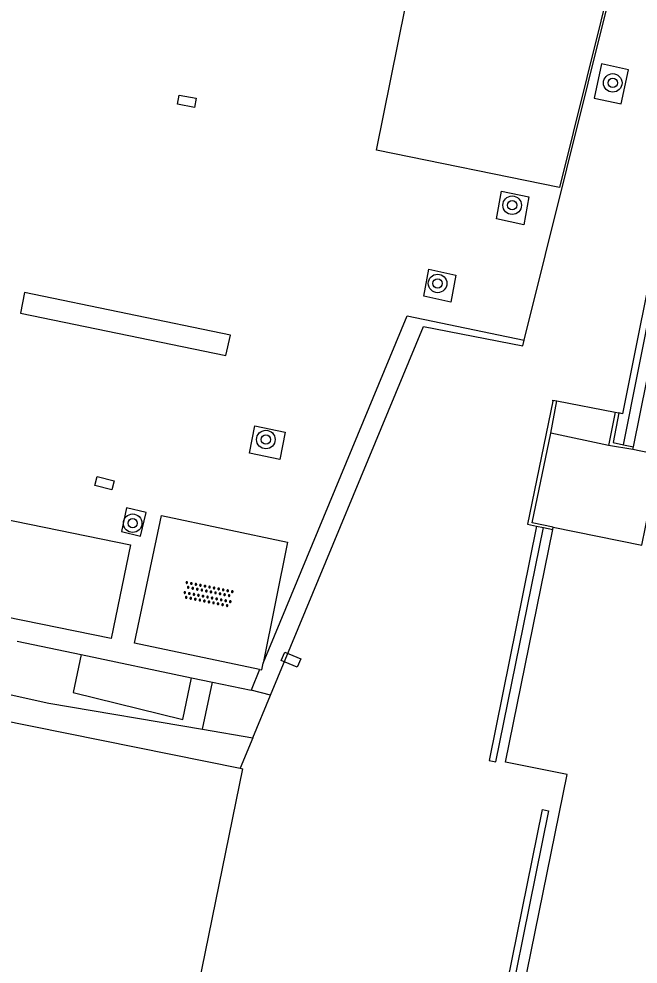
# Model space of a CAD drawing. Extents: x 124000 to 128010, y 398999 to 403000.
# Drawn here: x 127904.04 to 127930.74, y 399824.35 to 399865.12 of the extents above; entities that cross this region are included whole.
import ezdxf

# ---------------------------------------------------------------- set-up
doc = ezdxf.new("R2010")
doc.units = 0
for name, color, linetype in [('gg-afsc-hekwerk', 7, 'Continuous'), ('gg-afsc-muur', 7, 'Continuous'), ('gg-bbg-hoofdgebouw', 7, 'Continuous'), ('gg-knt-trap', 7, 'Continuous'), ('gg-knt-verharding', 7, 'Continuous'), ('gt-grn-groengrens', 7, 'Continuous'), ('gt-symb-boom', 7, 'Continuous'), ('gt-symb-kolk center center', 7, 'Continuous'), ('gt-symb-overige verharding', 7, 'Continuous')]:
    doc.layers.add(name, color=color, linetype=linetype)

# ---------------------------------------------------------------- blocks, each defined once
blk = doc.blocks.new('gt0-KOLKCC')
at = {"layer": 'gt-symb-kolk center center'}
blk.add_lwpolyline([(-0.375, 0.2), (0.375, 0.2), (0.375, -0.2), (-0.375, -0.2)], close=True, dxfattribs=at)
blk = doc.blocks.new('gt0-OVH')
at = {"layer": 'gt-symb-overige verharding'}
for points in [[(-0.972, 0.298), (-0.967, 0.308), (-0.965, 0.319), (-0.966, 0.33), (-0.971, 0.34), (-0.978, 0.348), (-0.988, 0.353), (-0.999, 0.355), (-1.01, 0.354), (-1.02, 0.349), (-1.028, 0.342), (-1.033, 0.332), (-1.035, 0.321), (-1.034, 0.31), (-1.029, 0.3), (-1.022, 0.292), (-1.012, 0.287), (-1.001, 0.285), (-0.99, 0.286), (-0.98, 0.291)], [(-0.872, 0.106), (-0.867, 0.116), (-0.865, 0.126), (-0.866, 0.137), (-0.871, 0.147), (-0.878, 0.156), (-0.888, 0.161), (-0.899, 0.163), (-0.91, 0.162), (-0.92, 0.157), (-0.928, 0.15), (-0.933, 0.14), (-0.935, 0.129), (-0.934, 0.118), (-0.929, 0.108), (-0.922, 0.1), (-0.912, 0.095), (-0.901, 0.092), (-0.89, 0.094), (-0.88, 0.098)], [(-0.772, 0.298), (-0.767, 0.308), (-0.765, 0.319), (-0.766, 0.33), (-0.771, 0.34), (-0.778, 0.348), (-0.788, 0.353), (-0.799, 0.355), (-0.81, 0.354), (-0.82, 0.349), (-0.828, 0.342), (-0.833, 0.332), (-0.835, 0.321), (-0.834, 0.31), (-0.829, 0.3), (-0.822, 0.292), (-0.812, 0.287), (-0.801, 0.285), (-0.79, 0.286), (-0.78, 0.291)], [(-0.672, 0.106), (-0.667, 0.116), (-0.665, 0.126), (-0.666, 0.137), (-0.671, 0.147), (-0.678, 0.156), (-0.688, 0.161), (-0.699, 0.163), (-0.71, 0.162), (-0.72, 0.157), (-0.728, 0.15), (-0.733, 0.14), (-0.735, 0.129), (-0.734, 0.118), (-0.729, 0.108), (-0.722, 0.1), (-0.712, 0.095), (-0.701, 0.092), (-0.69, 0.094), (-0.68, 0.098)], [(-0.572, 0.298), (-0.567, 0.308), (-0.565, 0.319), (-0.566, 0.33), (-0.571, 0.34), (-0.578, 0.348), (-0.588, 0.353), (-0.599, 0.355), (-0.61, 0.354), (-0.62, 0.349), (-0.628, 0.342), (-0.633, 0.332), (-0.635, 0.321), (-0.634, 0.31), (-0.629, 0.3), (-0.622, 0.292), (-0.612, 0.287), (-0.601, 0.285), (-0.59, 0.286), (-0.58, 0.291)], [(-0.472, 0.106), (-0.467, 0.116), (-0.465, 0.126), (-0.466, 0.137), (-0.471, 0.147), (-0.478, 0.156), (-0.488, 0.161), (-0.499, 0.163), (-0.51, 0.162), (-0.52, 0.157), (-0.528, 0.15), (-0.533, 0.14), (-0.535, 0.129), (-0.534, 0.118), (-0.529, 0.108), (-0.522, 0.1), (-0.512, 0.095), (-0.501, 0.092), (-0.49, 0.094), (-0.48, 0.098)], [(-0.372, 0.298), (-0.367, 0.308), (-0.365, 0.319), (-0.366, 0.33), (-0.371, 0.34), (-0.378, 0.348), (-0.388, 0.353), (-0.399, 0.355), (-0.41, 0.354), (-0.42, 0.349), (-0.428, 0.342), (-0.433, 0.332), (-0.435, 0.321), (-0.434, 0.31), (-0.429, 0.3), (-0.422, 0.292), (-0.412, 0.287), (-0.401, 0.285), (-0.39, 0.286), (-0.38, 0.291)], [(-0.272, 0.106), (-0.267, 0.116), (-0.265, 0.126), (-0.266, 0.137), (-0.271, 0.147), (-0.278, 0.156), (-0.288, 0.161), (-0.299, 0.163), (-0.31, 0.162), (-0.32, 0.157), (-0.328, 0.15), (-0.333, 0.14), (-0.335, 0.129), (-0.334, 0.118), (-0.329, 0.108), (-0.322, 0.1), (-0.312, 0.095), (-0.301, 0.092), (-0.29, 0.094), (-0.28, 0.098)], [(-0.172, 0.298), (-0.167, 0.308), (-0.165, 0.319), (-0.166, 0.33), (-0.171, 0.34), (-0.178, 0.348), (-0.188, 0.353), (-0.199, 0.355), (-0.21, 0.354), (-0.22, 0.349), (-0.228, 0.342), (-0.233, 0.332), (-0.235, 0.321), (-0.234, 0.31), (-0.229, 0.3), (-0.222, 0.292), (-0.212, 0.287), (-0.201, 0.285), (-0.19, 0.286), (-0.18, 0.291)], [(-0.072, 0.106), (-0.067, 0.116), (-0.065, 0.126), (-0.066, 0.137), (-0.071, 0.147), (-0.078, 0.156), (-0.088, 0.161), (-0.099, 0.163), (-0.11, 0.162), (-0.12, 0.157), (-0.128, 0.15), (-0.133, 0.14), (-0.135, 0.129), (-0.134, 0.118), (-0.129, 0.108), (-0.122, 0.1), (-0.112, 0.095), (-0.101, 0.092), (-0.09, 0.094), (-0.08, 0.098)], [(0.028, 0.298), (0.033, 0.308), (0.035, 0.319), (0.034, 0.33), (0.029, 0.34), (0.022, 0.348), (0.012, 0.353), (0.001, 0.355), (-0.01, 0.354), (-0.02, 0.349), (-0.028, 0.342), (-0.033, 0.332), (-0.035, 0.321), (-0.034, 0.31), (-0.029, 0.3), (-0.022, 0.292), (-0.012, 0.287), (-0.001, 0.285), (0.01, 0.286), (0.02, 0.291)], [(0.128, 0.106), (0.133, 0.116), (0.135, 0.126), (0.134, 0.137), (0.129, 0.147), (0.122, 0.156), (0.112, 0.161), (0.101, 0.163), (0.09, 0.162), (0.08, 0.157), (0.072, 0.15), (0.067, 0.14), (0.065, 0.129), (0.066, 0.118), (0.071, 0.108), (0.078, 0.1), (0.088, 0.095), (0.099, 0.092), (0.11, 0.094), (0.12, 0.098)], [(0.228, 0.298), (0.233, 0.308), (0.235, 0.319), (0.234, 0.33), (0.229, 0.34), (0.222, 0.348), (0.212, 0.353), (0.201, 0.355), (0.19, 0.354), (0.18, 0.349), (0.172, 0.342), (0.167, 0.332), (0.165, 0.321), (0.166, 0.31), (0.171, 0.3), (0.178, 0.292), (0.188, 0.287), (0.199, 0.285), (0.21, 0.286), (0.22, 0.291)], [(0.328, 0.106), (0.333, 0.116), (0.335, 0.126), (0.334, 0.137), (0.329, 0.147), (0.322, 0.156), (0.312, 0.161), (0.301, 0.163), (0.29, 0.162), (0.28, 0.157), (0.272, 0.15), (0.267, 0.14), (0.265, 0.129), (0.266, 0.118), (0.271, 0.108), (0.278, 0.1), (0.288, 0.095), (0.299, 0.092), (0.31, 0.094), (0.32, 0.098)], [(0.428, 0.298), (0.433, 0.308), (0.435, 0.319), (0.434, 0.33), (0.429, 0.34), (0.422, 0.348), (0.412, 0.353), (0.401, 0.355), (0.39, 0.354), (0.38, 0.349), (0.372, 0.342), (0.367, 0.332), (0.365, 0.321), (0.366, 0.31), (0.371, 0.3), (0.378, 0.292), (0.388, 0.287), (0.399, 0.285), (0.41, 0.286), (0.42, 0.291)], [(0.528, 0.106), (0.533, 0.116), (0.535, 0.126), (0.534, 0.137), (0.529, 0.147), (0.522, 0.156), (0.512, 0.161), (0.501, 0.163), (0.49, 0.162), (0.48, 0.157), (0.472, 0.15), (0.467, 0.14), (0.465, 0.129), (0.466, 0.118), (0.471, 0.108), (0.478, 0.1), (0.488, 0.095), (0.499, 0.092), (0.51, 0.094), (0.52, 0.098)], [(0.628, 0.298), (0.633, 0.308), (0.635, 0.319), (0.634, 0.33), (0.629, 0.34), (0.622, 0.348), (0.612, 0.353), (0.601, 0.355), (0.59, 0.354), (0.58, 0.349), (0.572, 0.342), (0.567, 0.332), (0.565, 0.321), (0.566, 0.31), (0.571, 0.3), (0.578, 0.292), (0.588, 0.287), (0.599, 0.285), (0.61, 0.286), (0.62, 0.291)], [(0.728, 0.106), (0.733, 0.116), (0.735, 0.126), (0.734, 0.137), (0.729, 0.147), (0.722, 0.156), (0.712, 0.161), (0.701, 0.163), (0.69, 0.162), (0.68, 0.157), (0.672, 0.15), (0.667, 0.14), (0.665, 0.129), (0.666, 0.118), (0.671, 0.108), (0.678, 0.1), (0.688, 0.095), (0.699, 0.092), (0.71, 0.094), (0.72, 0.098)], [(0.828, 0.298), (0.833, 0.308), (0.835, 0.319), (0.834, 0.33), (0.829, 0.34), (0.822, 0.348), (0.812, 0.353), (0.801, 0.355), (0.79, 0.354), (0.78, 0.349), (0.772, 0.342), (0.767, 0.332), (0.765, 0.321), (0.766, 0.31), (0.771, 0.3), (0.778, 0.292), (0.788, 0.287), (0.799, 0.285), (0.81, 0.286), (0.82, 0.291)], [(0.928, 0.106), (0.933, 0.116), (0.935, 0.126), (0.934, 0.137), (0.929, 0.147), (0.922, 0.156), (0.912, 0.161), (0.901, 0.163), (0.89, 0.162), (0.88, 0.157), (0.872, 0.15), (0.867, 0.14), (0.865, 0.129), (0.866, 0.118), (0.871, 0.108), (0.878, 0.1), (0.888, 0.095), (0.899, 0.092), (0.91, 0.094), (0.92, 0.098)], [(1.028, 0.298), (1.033, 0.308), (1.035, 0.319), (1.034, 0.33), (1.029, 0.34), (1.022, 0.348), (1.012, 0.353), (1.001, 0.355), (0.99, 0.354), (0.98, 0.349), (0.972, 0.342), (0.967, 0.332), (0.965, 0.321), (0.966, 0.31), (0.971, 0.3), (0.978, 0.292), (0.988, 0.287), (0.999, 0.285), (1.01, 0.286), (1.02, 0.291)], [(-0.972, -0.142), (-0.967, -0.132), (-0.965, -0.121), (-0.966, -0.11), (-0.971, -0.1), (-0.978, -0.092), (-0.988, -0.087), (-0.999, -0.085), (-1.01, -0.086), (-1.02, -0.091), (-1.028, -0.098), (-1.033, -0.108), (-1.035, -0.119), (-1.034, -0.13), (-1.029, -0.14), (-1.022, -0.148), (-1.012, -0.153), (-1.001, -0.155), (-0.99, -0.154), (-0.98, -0.149)], [(-0.872, -0.334), (-0.867, -0.324), (-0.865, -0.314), (-0.866, -0.303), (-0.871, -0.293), (-0.878, -0.284), (-0.888, -0.279), (-0.899, -0.277), (-0.91, -0.278), (-0.92, -0.283), (-0.928, -0.29), (-0.933, -0.3), (-0.935, -0.311), (-0.934, -0.322), (-0.929, -0.332), (-0.922, -0.34), (-0.912, -0.345), (-0.901, -0.348), (-0.89, -0.346), (-0.88, -0.342)], [(-0.772, -0.142), (-0.767, -0.132), (-0.765, -0.121), (-0.766, -0.11), (-0.771, -0.1), (-0.778, -0.092), (-0.788, -0.087), (-0.799, -0.085), (-0.81, -0.086), (-0.82, -0.091), (-0.828, -0.098), (-0.833, -0.108), (-0.835, -0.119), (-0.834, -0.13), (-0.829, -0.14), (-0.822, -0.148), (-0.812, -0.153), (-0.801, -0.155), (-0.79, -0.154), (-0.78, -0.149)], [(-0.672, -0.334), (-0.667, -0.324), (-0.665, -0.314), (-0.666, -0.303), (-0.671, -0.293), (-0.678, -0.284), (-0.688, -0.279), (-0.699, -0.277), (-0.71, -0.278), (-0.72, -0.283), (-0.728, -0.29), (-0.733, -0.3), (-0.735, -0.311), (-0.734, -0.322), (-0.729, -0.332), (-0.722, -0.34), (-0.712, -0.345), (-0.701, -0.348), (-0.69, -0.346), (-0.68, -0.342)], [(-0.572, -0.142), (-0.567, -0.132), (-0.565, -0.121), (-0.566, -0.11), (-0.571, -0.1), (-0.578, -0.092), (-0.588, -0.087), (-0.599, -0.085), (-0.61, -0.086), (-0.62, -0.091), (-0.628, -0.098), (-0.633, -0.108), (-0.635, -0.119), (-0.634, -0.13), (-0.629, -0.14), (-0.622, -0.148), (-0.612, -0.153), (-0.601, -0.155), (-0.59, -0.154), (-0.58, -0.149)], [(-0.472, -0.334), (-0.467, -0.324), (-0.465, -0.314), (-0.466, -0.303), (-0.471, -0.293), (-0.478, -0.284), (-0.488, -0.279), (-0.499, -0.277), (-0.51, -0.278), (-0.52, -0.283), (-0.528, -0.29), (-0.533, -0.3), (-0.535, -0.311), (-0.534, -0.322), (-0.529, -0.332), (-0.522, -0.34), (-0.512, -0.345), (-0.501, -0.348), (-0.49, -0.346), (-0.48, -0.342)], [(-0.372, -0.142), (-0.367, -0.132), (-0.365, -0.121), (-0.366, -0.11), (-0.371, -0.1), (-0.378, -0.092), (-0.388, -0.087), (-0.399, -0.085), (-0.41, -0.086), (-0.42, -0.091), (-0.428, -0.098), (-0.433, -0.108), (-0.435, -0.119), (-0.434, -0.13), (-0.429, -0.14), (-0.422, -0.148), (-0.412, -0.153), (-0.401, -0.155), (-0.39, -0.154), (-0.38, -0.149)], [(-0.272, -0.334), (-0.267, -0.324), (-0.265, -0.314), (-0.266, -0.303), (-0.271, -0.293), (-0.278, -0.284), (-0.288, -0.279), (-0.299, -0.277), (-0.31, -0.278), (-0.32, -0.283), (-0.328, -0.29), (-0.333, -0.3), (-0.335, -0.311), (-0.334, -0.322), (-0.329, -0.332), (-0.322, -0.34), (-0.312, -0.345), (-0.301, -0.348), (-0.29, -0.346), (-0.28, -0.342)], [(-0.172, -0.142), (-0.167, -0.132), (-0.165, -0.121), (-0.166, -0.11), (-0.171, -0.1), (-0.178, -0.092), (-0.188, -0.087), (-0.199, -0.085), (-0.21, -0.086), (-0.22, -0.091), (-0.228, -0.098), (-0.233, -0.108), (-0.235, -0.119), (-0.234, -0.13), (-0.229, -0.14), (-0.222, -0.148), (-0.212, -0.153), (-0.201, -0.155), (-0.19, -0.154), (-0.18, -0.149)], [(-0.072, -0.334), (-0.067, -0.324), (-0.065, -0.314), (-0.066, -0.303), (-0.071, -0.293), (-0.078, -0.284), (-0.088, -0.279), (-0.099, -0.277), (-0.11, -0.278), (-0.12, -0.283), (-0.128, -0.29), (-0.133, -0.3), (-0.135, -0.311), (-0.134, -0.322), (-0.129, -0.332), (-0.122, -0.34), (-0.112, -0.345), (-0.101, -0.348), (-0.09, -0.346), (-0.08, -0.342)], [(0.028, -0.142), (0.033, -0.132), (0.035, -0.121), (0.034, -0.11), (0.029, -0.1), (0.022, -0.092), (0.012, -0.087), (0.001, -0.085), (-0.01, -0.086), (-0.02, -0.091), (-0.028, -0.098), (-0.033, -0.108), (-0.035, -0.119), (-0.034, -0.13), (-0.029, -0.14), (-0.022, -0.148), (-0.012, -0.153), (-0.001, -0.155), (0.01, -0.154), (0.02, -0.149)], [(0.128, -0.334), (0.133, -0.324), (0.135, -0.314), (0.134, -0.303), (0.129, -0.293), (0.122, -0.284), (0.112, -0.279), (0.101, -0.277), (0.09, -0.278), (0.08, -0.283), (0.072, -0.29), (0.067, -0.3), (0.065, -0.311), (0.066, -0.322), (0.071, -0.332), (0.078, -0.34), (0.088, -0.345), (0.099, -0.348), (0.11, -0.346), (0.12, -0.342)], [(0.228, -0.142), (0.233, -0.132), (0.235, -0.121), (0.234, -0.11), (0.229, -0.1), (0.222, -0.092), (0.212, -0.087), (0.201, -0.085), (0.19, -0.086), (0.18, -0.091), (0.172, -0.098), (0.167, -0.108), (0.165, -0.119), (0.166, -0.13), (0.171, -0.14), (0.178, -0.148), (0.188, -0.153), (0.199, -0.155), (0.21, -0.154), (0.22, -0.149)], [(0.328, -0.334), (0.333, -0.324), (0.335, -0.314), (0.334, -0.303), (0.329, -0.293), (0.322, -0.284), (0.312, -0.279), (0.301, -0.277), (0.29, -0.278), (0.28, -0.283), (0.272, -0.29), (0.267, -0.3), (0.265, -0.311), (0.266, -0.322), (0.271, -0.332), (0.278, -0.34), (0.288, -0.345), (0.299, -0.348), (0.31, -0.346), (0.32, -0.342)], [(0.428, -0.142), (0.433, -0.132), (0.435, -0.121), (0.434, -0.11), (0.429, -0.1), (0.422, -0.092), (0.412, -0.087), (0.401, -0.085), (0.39, -0.086), (0.38, -0.091), (0.372, -0.098), (0.367, -0.108), (0.365, -0.119), (0.366, -0.13), (0.371, -0.14), (0.378, -0.148), (0.388, -0.153), (0.399, -0.155), (0.41, -0.154), (0.42, -0.149)], [(0.528, -0.334), (0.533, -0.324), (0.535, -0.314), (0.534, -0.303), (0.529, -0.293), (0.522, -0.284), (0.512, -0.279), (0.501, -0.277), (0.49, -0.278), (0.48, -0.283), (0.472, -0.29), (0.467, -0.3), (0.465, -0.311), (0.466, -0.322), (0.471, -0.332), (0.478, -0.34), (0.488, -0.345), (0.499, -0.348), (0.51, -0.346), (0.52, -0.342)], [(0.628, -0.142), (0.633, -0.132), (0.635, -0.121), (0.634, -0.11), (0.629, -0.1), (0.622, -0.092), (0.612, -0.087), (0.601, -0.085), (0.59, -0.086), (0.58, -0.091), (0.572, -0.098), (0.567, -0.108), (0.565, -0.119), (0.566, -0.13), (0.571, -0.14), (0.578, -0.148), (0.588, -0.153), (0.599, -0.155), (0.61, -0.154), (0.62, -0.149)], [(0.728, -0.334), (0.733, -0.324), (0.735, -0.314), (0.734, -0.303), (0.729, -0.293), (0.722, -0.284), (0.712, -0.279), (0.701, -0.277), (0.69, -0.278), (0.68, -0.283), (0.672, -0.29), (0.667, -0.3), (0.665, -0.311), (0.666, -0.322), (0.671, -0.332), (0.678, -0.34), (0.688, -0.345), (0.699, -0.348), (0.71, -0.346), (0.72, -0.342)], [(0.828, -0.142), (0.833, -0.132), (0.835, -0.121), (0.834, -0.11), (0.829, -0.1), (0.822, -0.092), (0.812, -0.087), (0.801, -0.085), (0.79, -0.086), (0.78, -0.091), (0.772, -0.098), (0.767, -0.108), (0.765, -0.119), (0.766, -0.13), (0.771, -0.14), (0.778, -0.148), (0.788, -0.153), (0.799, -0.155), (0.81, -0.154), (0.82, -0.149)], [(0.928, -0.334), (0.933, -0.324), (0.935, -0.314), (0.934, -0.303), (0.929, -0.293), (0.922, -0.284), (0.912, -0.279), (0.901, -0.277), (0.89, -0.278), (0.88, -0.283), (0.872, -0.29), (0.867, -0.3), (0.865, -0.311), (0.866, -0.322), (0.871, -0.332), (0.878, -0.34), (0.888, -0.345), (0.899, -0.348), (0.91, -0.346), (0.92, -0.342)], [(1.028, -0.142), (1.033, -0.132), (1.035, -0.121), (1.034, -0.11), (1.029, -0.1), (1.022, -0.092), (1.012, -0.087), (1.001, -0.085), (0.99, -0.086), (0.98, -0.091), (0.972, -0.098), (0.967, -0.108), (0.965, -0.119), (0.966, -0.13), (0.971, -0.14), (0.978, -0.148), (0.988, -0.153), (0.999, -0.155), (1.01, -0.154), (1.02, -0.149)]]:
    blk.add_lwpolyline(points, close=True, dxfattribs=at)
blk = doc.blocks.new('gt0-BOOM')
at = {"layer": 'gt-symb-boom'}
for radius in [0.4, 0.2]:
    blk.add_circle((0, 0), radius, dxfattribs=at)

msp = doc.modelspace()

# ---------------------------------------------------------------- linework, layer by layer
at = {"layer": 'gg-afsc-hekwerk'}
for p, q in [((127925.824, 399851.256), (127930.452, 399869.869)), ((127914.128, 399834.115), (127914.891, 399835.956)), ((127914.128, 399834.115), (127913.58, 399832.795))]:
    msp.add_line(p, q, dxfattribs=at)
for points in [[(127914.891, 399835.956), (127921.488, 399851.856), (127925.764, 399851.014), (127925.824, 399851.256)], [(127927.056, 399848.629), (127925.968, 399843.323), (127926.359, 399843.244)]]:
    msp.add_lwpolyline(points, dxfattribs=at)
at = {"layer": 'gg-afsc-muur'}
for p, q in [((127929.756, 399848.151), (127929.904, 399848.122)), ((127930.51, 399846.544), (127929.462, 399846.717)), ((127930.106, 399846.754), (127930.535, 399846.667)), ((127926.359, 399843.244), (127926.653, 399843.184)), ((127926.653, 399843.184), (127927.063, 399843.101))]:
    msp.add_line(p, q, dxfattribs=at)
for points in [[(127927.056, 399848.629), (127927.065, 399848.675), (127927.228, 399848.642)], [(127929.904, 399848.122), (127929.656, 399846.845), (127930.106, 399846.754)], [(127927.082, 399843.193), (127926.166, 399843.38), (127926.974, 399847.256)]]:
    msp.add_lwpolyline(points, dxfattribs=at)
at = {"layer": 'gg-bbg-hoofdgebouw'}
for p, q in [((127930.51, 399846.544), (127930.535, 399846.667)), ((127927.063, 399843.101), (127927.082, 399843.193)), ((127893.584, 399836.85), (127913.58, 399832.795))]:
    msp.add_line(p, q, dxfattribs=at)
for points in [[(127930.535, 399846.667), (127932.577, 399856.765), (127955.058, 399852.231), (127952.99, 399842.176)], [(127927.082, 399843.193), (127930.893, 399842.417), (127931.686, 399846.306), (127930.51, 399846.544)], [(127932.03, 399802.063), (127931.79, 399802.12), (127931.9, 399802.611), (127922.003, 399804.6), (127927.673, 399832.521), (127925.027, 399833.058), (127927.063, 399843.101)], [(127913.58, 399832.795), (127913.675, 399832.776), (127910.029, 399814.874)]]:
    msp.add_lwpolyline(points, dxfattribs=at)
at = {"layer": 'gg-knt-trap'}
for p, q in [((127926.974, 399847.256), (127927.228, 399848.642)), ((127927.228, 399848.642), (127929.756, 399848.151)), ((127929.756, 399848.151), (127929.462, 399846.717)), ((127929.462, 399846.717), (127926.974, 399847.256))]:
    msp.add_line(p, q, dxfattribs=at)
at = {"layer": 'gg-knt-verharding'}
for p, q in [((127903.973, 399838.285), (127906.729, 399837.705)), ((127906.729, 399837.705), (127911.485, 399836.702)), ((127914.413, 399837.064), (127914.06, 399836.16)), ((127911.485, 399836.702), (127912.39, 399836.512)), ((127912.39, 399836.512), (127914.06, 399836.16))]:
    msp.add_line(p, q, dxfattribs=at)
for points in [[(127927.352, 399857.855), (127919.457, 399859.462), (127921.94, 399871.801), (127930.317, 399869.779), (127927.352, 399857.855)], [(127928.837, 399861.703), (127930.008, 399861.462), (127930.331, 399862.926), (127929.159, 399863.184), (127928.837, 399861.703)], [(127924.627, 399856.499), (127924.853, 399857.696), (127926.032, 399857.442), (127925.805, 399856.245), (127924.627, 399856.499)], [(127930.106, 399846.754), (127932.02, 399856.347), (127931.739, 399856.415), (127930.061, 399848.084), (127929.904, 399848.122)], [(127921.496, 399853.156), (127921.717, 399854.329), (127922.886, 399854.072), (127922.665, 399852.899), (127921.496, 399853.156)], [(127904.286, 399853.32), (127904.111, 399852.433), (127912.959, 399850.597), (127913.158, 399851.482), (127904.286, 399853.32)], [(127914.567, 399837.324), (127920.785, 399852.319), (127925.824, 399851.256)], [(127913.981, 399846.391), (127914.214, 399847.569), (127915.518, 399847.298), (127915.285, 399846.119), (127913.981, 399846.391)], [(127898.053, 399840.428), (127898.871, 399844.474), (127908.849, 399842.436), (127908.015, 399838.399), (127898.053, 399840.428)], [(127909.288, 399842.811), (127909.523, 399843.834), (127908.684, 399844.029), (127908.469, 399843.008), (127909.288, 399842.811)], [(127914.413, 399837.064), (127909.022, 399838.187), (127910.19, 399843.705), (127915.625, 399842.555), (127914.567, 399837.324)], [(127926.359, 399843.244), (127924.31, 399833.137), (127924.604, 399833.077), (127926.653, 399843.184)], [(127914.413, 399837.064), (127914.51, 399837.044), (127914.567, 399837.324)], [(127921.899, 399806.349), (127921.623, 399806.398), (127926.612, 399831.013), (127926.882, 399830.96), (127921.899, 399806.349)]]:
    msp.add_lwpolyline(points, dxfattribs=at)
at = {"layer": 'gt-grn-groengrens'}
for p, q in [((127911.962, 399834.482), (127912.39, 399836.512)), ((127914.891, 399835.956), (127914.06, 399836.16)), ((127911.962, 399834.482), (127914.128, 399834.115))]:
    msp.add_line(p, q, dxfattribs=at)
for points in [[(127888.951, 399838.877), (127895.922, 399837.697), (127905.338, 399835.603), (127911.962, 399834.482)], [(127906.729, 399837.705), (127906.384, 399836.067), (127911.107, 399834.906), (127911.485, 399836.702)]]:
    msp.add_lwpolyline(points, dxfattribs=at)

# ---------------------------------------------------------------- block references
at = {"layer": 'gt-symb-boom'}
for p in [(127929.645, 399862.36), (127925.309, 399857.083), (127922.093, 399853.71), (127914.69, 399846.976), (127908.946, 399843.367)]:
    msp.add_blockref('gt0-BOOM', p, dxfattribs=at)
at = {"layer": 'gt-symb-kolk center center'}
for p, rotation in [((127911.283, 399861.566), -10.263702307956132), ((127907.73, 399845.095), -14.410055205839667), ((127915.77, 399837.483), 157.39689455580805)]:
    msp.add_blockref('gt0-KOLKCC', p, dxfattribs=dict(at, rotation=rotation))
at = {"layer": 'gt-symb-overige verharding', "rotation": -11.298700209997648}
msp.add_blockref('gt0-OVH', (127912.198, 399840.298), dxfattribs=at)

doc.saveas('drawing.dxf')
